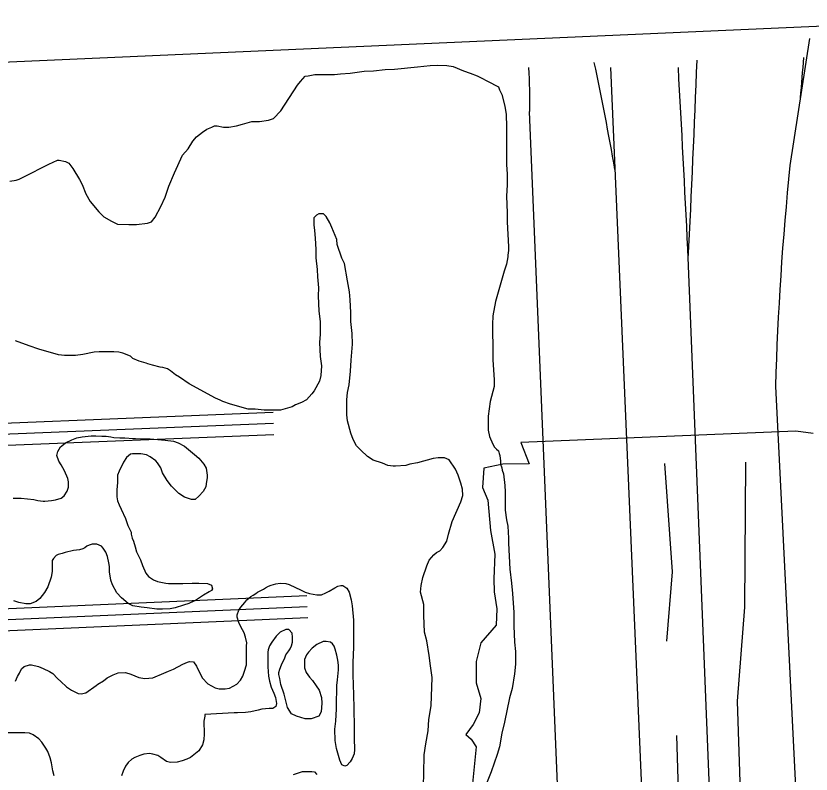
# Model space of a CAD drawing. Extents: x 3313442 to 3351311, y 721974 to 747360.
# Drawn here: x 3334934 to 3336009, y 731751 to 732776 of the extents above; entities that cross this region are included whole.
import ezdxf

# ---------------------------------------------------------------- set-up
doc = ezdxf.new("R2010")
doc.units = 0
for name, color, linetype in [('V-ROAD-CNTR', 7, 'Continuous'), ('V-SITE-VEGE', 7, 'Continuous'), ('V-TOPO-SHOR', 7, 'Continuous')]:
    doc.layers.add(name, color=color, linetype=linetype)

msp = doc.modelspace()

# ---------------------------------------------------------------- linework, layer by layer
at = {"layer": 'V-ROAD-CNTR'}
for points in [[(3330605.8, 732522.9), (3334476, 732694), (3336331.8, 732776)], [(3336006.5, 732745.3), (3335979.9, 732573.9)], [(3335737.6, 732706.2), (3335787.3, 731543.3)], [(3335677.6, 731456), (3335628.1, 732646.9)], [(3335879.3, 731529.4), (3335841.9, 732460.9)], [(3335960.3, 732275.5), (3335989.5, 731688.6)], [(3334706.5, 732217), (3335281.2, 732240.3)], [(3330854.8, 732040), (3331531.5, 732068.3), (3333867, 732168.1), (3335281.8, 732225.3)], [(3334707.8, 732187.1), (3335282.4, 732210.3)], [(3335326.8, 731992.2), (3334717.4, 731965.7)], [(3335327.4, 731977.3), (3333813.7, 731911.3), (3331665.1, 731824.3), (3330985.5, 731786.5)], [(3335328.1, 731962.3), (3334718.7, 731935.7)]]:
    msp.add_lwpolyline(points, dxfattribs=at)
for centre, radius, start, end in [((3331258.5, 731778.2), 4554, 9.9908, 11.8475), ((3315149.3, 733505.7), 20720.2, 357.07286, 357.81655), ((3332825.4, 732962.4), 3182.6, 354.6465, 355.6273), ((3334705.8, 732661.3), 922.5, 359.1072, 2.7871), ((3294255.7, 730420.4), 41636.2, 2.80905, 3.14728), ((3340164.4, 732148.6), 4206, 174.197, 178.2715)]:
    msp.add_arc(centre, radius, start, end, dxfattribs=at)
at = {"layer": 'V-SITE-VEGE'}
for points in [[(3334925.3, 732552.7), (3334933.8, 732553.9), (3334938.1, 732555.1), (3334945.4, 732558.8), (3334953.3, 732563), (3334969.1, 732570.9), (3334978.2, 732575.8), (3334989.8, 732581.2), (3334992.2, 732581.2), (3335000.8, 732579.4), (3335005, 732577), (3335010.5, 732569.6), (3335019.6, 732555), (3335023.2, 732548.3), (3335028.1, 732535.6), (3335034.2, 732525.2), (3335045.7, 732511.2), (3335052.4, 732504.5), (3335062.7, 732498.4), (3335071.2, 732494.7), (3335086.4, 732494.1), (3335096.8, 732494.1), (3335111.4, 732495.9), (3335116.9, 732497.7), (3335121.7, 732503.8), (3335129.7, 732518.4), (3335135.2, 732531.2), (3335140.6, 732545.8), (3335148, 732564), (3335158.9, 732587.7), (3335166.3, 732596.2), (3335173, 732606.6), (3335177.8, 732612.6), (3335185.8, 732618.7), (3335191.8, 732623), (3335198.5, 732625.4), (3335202.2, 732627.2), (3335205.8, 732627.2), (3335214.4, 732625.4), (3335221.7, 732625.4), (3335232, 732627.2), (3335239.9, 732629.6), (3335252.7, 732633.2), (3335263, 732633.2), (3335275.2, 732635), (3335281.9, 732637.5), (3335291.6, 732647.8), (3335314.2, 732682.4), (3335318.5, 732687.3), (3335324.6, 732694.6), (3335328.8, 732695.2), (3335337.9, 732697), (3335364.1, 732697), (3335372.6, 732697.6), (3335385.4, 732698.8), (3335404.3, 732701.2), (3335417, 732701.8), (3335432.9, 732703.6), (3335445.6, 732704.2), (3335476.7, 732707.2), (3335493.7, 732709), (3335503.4, 732709.6), (3335516.2, 732709), (3335524.7, 732707.7), (3335538.7, 732701.6), (3335547.8, 732698.6), (3335557, 732694.9), (3335576.4, 732685.2), (3335580.7, 732682.7)], [(3335580.7, 732682.7), (3335586.1, 732680.3), (3335587.3, 732676), (3335590.4, 732669.9), (3335594.6, 732654.1), (3335596.4, 732642.6), (3335597, 732626.1), (3335597, 732575), (3335597.6, 732562.2), (3335597.5, 732547.6), (3335596.9, 732532.4), (3335597.5, 732509.9), (3335597.5, 732497.8), (3335599.3, 732463.7), (3335599.3, 732458.8), (3335598.6, 732452.7), (3335598.6, 732450.3), (3335596.8, 732440.6), (3335593.7, 732430.8), (3335582.1, 732390.1), (3335578.5, 732370.6), (3335577.8, 732359.1), (3335577.8, 732344.5), (3335578.4, 732334.1), (3335578.4, 732311), (3335580.2, 732284.2), (3335580.2, 732275.1), (3335574.7, 732255), (3335572.2, 732235), (3335572.2, 732216.1), (3335574, 732207.6), (3335578.3, 732197.2), (3335580.7, 732193), (3335583.1, 732190.5), (3335586.2, 732188.1), (3335586.8, 732184.5), (3335588, 732182), (3335588.6, 732174.1), (3335588.6, 732169.9), (3335590.4, 732165), (3335591, 732161.9), (3335592.8, 732157.1), (3335594.6, 732141.3), (3335595.2, 732132.7), (3335595.2, 732107.8), (3335597, 732095), (3335598.8, 732086.5), (3335599.4, 732070.1), (3335599.4, 732063.4), (3335601.2, 732028.1), (3335603.6, 732009.2), (3335604.8, 731995.2), (3335606.6, 731969.7), (3335606.6, 731951.4), (3335607.7, 731929.5), (3335608.9, 731916.7), (3335608.9, 731899.7), (3335607.7, 731886.9), (3335604.6, 731866.9), (3335601, 731854.1), (3335594.2, 731821.3), (3335590.6, 731806.7), (3335587.5, 731787.8), (3335584.4, 731777.5), (3335575.9, 731754.4), (3335569.8, 731738.5)], [(3335493.9, 731897.4), (3335492.1, 731911.4), (3335489.1, 731931.5), (3335486.1, 731943.1), (3335484.9, 731965.6), (3335484.9, 731980.2), (3335480.7, 731997.2), (3335481.3, 732006.3), (3335483.7, 732016.7), (3335489.2, 732032.5), (3335492.3, 732040.4), (3335498.4, 732047.7), (3335502, 732050.7), (3335506.9, 732053.1), (3335510.6, 732057.4), (3335516, 732065.9), (3335518.5, 732075.6), (3335523.4, 732092.7), (3335535, 732119.4), (3335538, 732127.9), (3335537.4, 732136.5), (3335535, 732144.4), (3335531.4, 732155.3), (3335527.7, 732163.2), (3335519.2, 732176), (3335513.1, 732178.5), (3335504.6, 732178.5), (3335497.9, 732177.9), (3335476.6, 732171.8), (3335466.3, 732170), (3335460.8, 732168.2), (3335446.8, 732167.6), (3335443.8, 732167.6), (3335436.5, 732168.2), (3335429.2, 732171.3), (3335416.4, 732175.5), (3335409.1, 732180.4), (3335400, 732188.9), (3335393.9, 732195), (3335389.7, 732203.6), (3335386.6, 732212.1), (3335381.8, 732228.5), (3335381.2, 732237), (3335381.2, 732257.1), (3335381.8, 732266.8), (3335384.3, 732277.2), (3335386.1, 732296), (3335386.8, 732310.6), (3335388.6, 732332.5), (3335388, 732346.5), (3335386.2, 732363), (3335386.2, 732375.1), (3335385.6, 732392.2), (3335384.4, 732403.1), (3335382, 732417.7), (3335377.8, 732441.4), (3335374.1, 732448.7), (3335368.1, 732467), (3335367.5, 732473.7), (3335360.8, 732490.1), (3335357.8, 732496.2), (3335352.9, 732504.7), (3335349.3, 732508.4), (3335343.2, 732508.4), (3335340.1, 732506.6), (3335336.5, 732502.9), (3335336.5, 732493.8), (3335337.1, 732485.9), (3335338.3, 732475.6), (3335338.9, 732460.4), (3335338.9, 732448.8), (3335340.7, 732433), (3335341.3, 732423.2), (3335342.5, 732408.6), (3335342.4, 732397.7), (3335343, 732377), (3335344.8, 732363), (3335344.8, 732346), (3335344.2, 732334.4), (3335344.8, 732315.6), (3335346.6, 732302.8), (3335346, 732290), (3335344.1, 732282.1), (3335336.8, 732269.3), (3335333.8, 732265.1), (3335326.5, 732257.2), (3335319.8, 732253.5), (3335311.8, 732250.5), (3335307, 732247.5), (3335291.2, 732243.2), (3335269.3, 732243.2), (3335257.1, 732244.5), (3335247.4, 732244.5), (3335223.6, 732251.2), (3335213.3, 732254.9), (3335209.7, 732256.7), (3335203.6, 732259.1), (3335167.7, 732278.7), (3335154.9, 732287.8), (3335149.5, 732290.8), (3335142.8, 732296.3)], [(3335142.8, 732296.3), (3335138.5, 732298.8), (3335132.4, 732300.6), (3335128.8, 732301.2), (3335118.5, 732303.7), (3335111.8, 732305.5), (3335109.9, 732306.7), (3335100.2, 732309.2), (3335091.7, 732312.8), (3335088.7, 732315.9), (3335078.3, 732320.1), (3335072.8, 732321.4), (3335066.2, 732322), (3335046.1, 732322), (3335039.4, 732321.4), (3335024.2, 732318.4), (3335014.4, 732317.2), (3334999.2, 732317.2), (3334991.3, 732317.8), (3334964.6, 732325.7), (3334951.8, 732330), (3334932.9, 732336.7)], [(3334929.9, 732124.3), (3334940.6, 732124.3), (3334957.8, 732122.5), (3334963.5, 732121.2), (3334970.6, 732120.2), (3334972.9, 732120.2), (3334982, 732120.8), (3334987.4, 732121.8), (3334994.8, 732124.2), (3334998.8, 732127.5), (3335002.9, 732133.6), (3335004.9, 732139), (3335004.9, 732146.4), (3335003.9, 732150.8), (3334999.2, 732160.9), (3334994.9, 732169.3), (3334991.5, 732174), (3334989.1, 732181.7), (3334990.2, 732187.4), (3334993.9, 732193.5), (3334995.9, 732194.8), (3335000.6, 732198.9), (3335009.4, 732202.9), (3335016.1, 732205.6), (3335023.2, 732206.9), (3335035.6, 732208.2), (3335041.7, 732208.2), (3335049.7, 732207.9), (3335055.5, 732207.9), (3335062.2, 732207.2), (3335065.9, 732206.2), (3335074, 732205.5), (3335080.7, 732205.5), (3335092.1, 732204.8), (3335095.5, 732204.8), (3335106.3, 732204.5), (3335115, 732204.5), (3335135.2, 732202.7), (3335146.6, 732201), (3335153, 732199), (3335161.4, 732194.3), (3335167.1, 732189.9), (3335175.2, 732183.2), (3335180.9, 732178.1), (3335187.6, 732170), (3335190.7, 732164.7), (3335192.3, 732155.2), (3335192.3, 732151.9), (3335191, 732143.5), (3335190.6, 732139.4), (3335186.6, 732133), (3335180.9, 732126.7), (3335175.8, 732122.3), (3335171.1, 732122.3), (3335161.7, 732125.7), (3335153.9, 732130.4), (3335143.9, 732140.2), (3335138.2, 732147.9), (3335131.8, 732158.3), (3335129.4, 732165.1), (3335125.1, 732172.1), (3335123, 732174.5), (3335115, 732180.2), (3335110.3, 732182.6)], [(3335110.3, 732182.6), (3335102.5, 732183.9), (3335091.1, 732184), (3335088.4, 732183.6), (3335083, 732179.3), (3335079, 732172.9), (3335073.2, 732160.8), (3335070.9, 732155), (3335070.9, 732145.3), (3335070.2, 732135.5), (3335070.2, 732125.8), (3335070.8, 732120.7), (3335073.2, 732115), (3335075.9, 732109.3), (3335081.6, 732096.5), (3335084.9, 732087.1), (3335089.3, 732078), (3335089.6, 732075.6), (3335090.6, 732070.2), (3335092.6, 732066.2), (3335095, 732058.5), (3335096.7, 732051.4), (3335102, 732041), (3335104.7, 732032.9), (3335109.1, 732022.8), (3335113.1, 732018.4), (3335119.5, 732013.7), (3335125.2, 732011.3), (3335136.3, 732009.3), (3335140, 732008.9), (3335159.2, 732008.9), (3335172, 732009.2), (3335181.1, 732009.2), (3335192.8, 732008.9), (3335198.2, 732006.5), (3335199.5, 732001.8), (3335198.2, 731999.5), (3335194.8, 731997.4), (3335187.1, 731993.1), (3335176.6, 731985.7), (3335173.3, 731984.3), (3335167.2, 731981.7), (3335160.2, 731979.3), (3335149, 731976), (3335142.3, 731974.6), (3335131.9, 731974.3), (3335124.1, 731974.3), (3335111, 731975.7), (3335103, 731976.7), (3335091.9, 731978.7), (3335085.5, 731981.8), (3335076.4, 731989.2), (3335070, 731996.2), (3335064.3, 732007), (3335062, 732013.4), (3335061, 732019.1), (3335060.3, 732024.2), (3335060.3, 732031.6), (3335059.3, 732036.6), (3335057.3, 732045.4), (3335055.3, 732051.1), (3335051.6, 732056.5), (3335049.2, 732059.2), (3335043.2, 732061.9), (3335036.8, 732061.9), (3335032.7, 732060.6), (3335029.7, 732059.2), (3335027, 732057.2), (3335024.3, 732055.8), (3335019.6, 732054.2), (3335011.5, 732053.5), (3335000.1, 732050.5), (3334996, 732049.2), (3334991, 732047.8), (3334988.3, 732046.8), (3334984.6, 732042.8), (3334982.9, 732039.8), (3334982.6, 732031), (3334982.6, 732025), (3334981.2, 732017.2), (3334976.8, 732004.4), (3334972.1, 731996.7), (3334966, 731988.6), (3334961, 731984.6), (3334952.9, 731981.2), (3334947.2, 731981.3), (3334937.4, 731982.9), (3334930.7, 731985.3)], [(3334932.9, 731877), (3334935.6, 731883), (3334938.3, 731887.7), (3334941.4, 731893.4), (3334944.7, 731896.8), (3334952.1, 731898.8), (3334954.8, 731898.8), (3334964.2, 731896.4), (3334970.6, 731894.1), (3334979, 731889.7), (3334983.7, 731887), (3334990.1, 731880.6), (3334994.2, 731876.2), (3335002.2, 731869.1), (3335008.6, 731864.4), (3335018, 731860), (3335021.7, 731859.7), (3335028.1, 731861), (3335042.3, 731871.1), (3335044.6, 731872.5), (3335052, 731877.2), (3335057.1, 731881.2), (3335065.2, 731885.2), (3335071.9, 731888.2), (3335082, 731888.6), (3335089.1, 731886.2), (3335099.8, 731881.8), (3335107.9, 731880.5), (3335118.7, 731881.5), (3335133.8, 731887.5), (3335139.9, 731890.5), (3335146.9, 731893.2), (3335159.4, 731899.6), (3335165.8, 731902.3), (3335168.5, 731903.3), (3335173.9, 731902.9), (3335177.9, 731897.2), (3335185.6, 731881.4), (3335193.3, 731873.3), (3335203.1, 731867.6), (3335208.5, 731866.2), (3335216.5, 731866.2), (3335222.6, 731867.2), (3335232.4, 731872.9), (3335237.4, 731878), (3335240.4, 731883.7), (3335242.8, 731890.1), (3335245.2, 731898.8), (3335245.5, 731904.2), (3335245.2, 731909.9), (3335245.2, 731919), (3335245.5, 731924.7), (3335245.6, 731928.7), (3335244.2, 731936.1), (3335242.2, 731941.9), (3335237.5, 731950.3), (3335234.8, 731956.3), (3335232.8, 731963.1), (3335232.8, 731966.4), (3335235.2, 731972.8), (3335237.9, 731976.9), (3335242.9, 731983.3), (3335245.6, 731986.9), (3335251, 731991.3), (3335254.4, 731993), (3335258.1, 731995.3), (3335260.1, 731997), (3335265.5, 731999.7), (3335268.5, 732001.1), (3335271.2, 732003.1), (3335275.3, 732005.1), (3335278.6, 732006.4), (3335285, 732008.4), (3335290.7, 732009.1), (3335298.5, 732008.8), (3335303.2, 732007.4), (3335319.3, 731999.6), (3335324.7, 731997.3), (3335330.4, 731995.3), (3335340.5, 731993.6), (3335346.9, 731993.6), (3335352.6, 731996.2), (3335357, 731998.6), (3335364.7, 732003), (3335368.8, 732005), (3335372.8, 732006), (3335375.5, 732006), (3335381.2, 732002.6), (3335384.2, 731996.9), (3335386.9, 731986.8)], [(3335386.9, 731986.8), (3335388.3, 731978.7), (3335389.9, 731959.2), (3335390.2, 731949.1), (3335390.2, 731922.9), (3335389.2, 731902), (3335389.2, 731885.5), (3335389.8, 731858.3), (3335390.5, 731840.1), (3335391.1, 731814.2), (3335391.1, 731799.4), (3335391.4, 731784.2), (3335391.1, 731778.5), (3335388, 731772.1), (3335385.3, 731767.8), (3335380.9, 731762.7), (3335378.2, 731761.7), (3335374.2, 731763.7), (3335371.5, 731769.8), (3335367.2, 731785.6), (3335365.2, 731796.4), (3335364.8, 731811.9), (3335365.9, 731822.6), (3335366.9, 731839.4), (3335366.9, 731849.9), (3335367.3, 731864), (3335367.3, 731871.1), (3335368.3, 731878.8), (3335368.6, 731883.2), (3335369.7, 731892.3), (3335369.7, 731898.3), (3335368.7, 731905), (3335367.3, 731911.8), (3335365.3, 731920.2), (3335364, 731923.9), (3335361.6, 731927.3), (3335358.9, 731929.3), (3335353.2, 731930.3), (3335348.8, 731930.3), (3335340.4, 731926.3), (3335334, 731921.6), (3335329, 731915.9), (3335326.6, 731912.2), (3335323.9, 731906.1), (3335323.6, 731901.1), (3335323.6, 731894.7), (3335325.9, 731888.3), (3335330.6, 731882.2), (3335334.6, 731877.8), (3335339.7, 731870.4), (3335343.4, 731864.7), (3335346.7, 731854.6), (3335347.4, 731846.9), (3335346.4, 731835.4), (3335343, 731829.4), (3335332.6, 731826), (3335324.8, 731826), (3335313.1, 731829.4), (3335306.3, 731832.8), (3335300.6, 731841.2), (3335298.6, 731850), (3335296.3, 731859), (3335291.6, 731872.2), (3335290.2, 731880.2), (3335289.2, 731885.6), (3335289.2, 731888.3), (3335290.6, 731893), (3335292.6, 731898.7), (3335297.3, 731908.5), (3335298.7, 731912.5), (3335302.7, 731917.9), (3335304.4, 731920.6), (3335306.4, 731924.6), (3335307.5, 731929.3), (3335307.5, 731936.1), (3335307.1, 731941.8), (3335302.8, 731946.5), (3335298.4, 731946.8), (3335290.7, 731943.2), (3335285.6, 731937.8), (3335279.5, 731929.4), (3335276.5, 731924.7), (3335274.5, 731919.3), (3335274.1, 731915.9), (3335274.1, 731896.1), (3335275.1, 731883.6), (3335276.4, 731876.6), (3335278.5, 731868.8), (3335282.1, 731860.4), (3335284.5, 731854.7), (3335285.8, 731846.6), (3335284.8, 731842.6), (3335280.8, 731839.9), (3335276.1, 731839.9), (3335266.3, 731838.9), (3335261.3, 731837.5), (3335251.2, 731835.2), (3335244.1, 731834.5), (3335233, 731833.9), (3335228.9, 731833.9), (3335188.9, 731831.6)], [(3335484.6, 731735.6), (3335485.2, 731752), (3335485.3, 731777), (3335487.7, 731792.2), (3335490.8, 731809.8), (3335492, 731825), (3335495.1, 731843.3), (3335496.3, 731881.6), (3335493.9, 731897.4)], [(3335188.9, 731831.6), (3335188.9, 731829.6), (3335187.9, 731822.5), (3335187.5, 731817.1), (3335188.2, 731811.1), (3335188.2, 731805.7), (3335187.5, 731797.3), (3335185.8, 731790.9), (3335180.8, 731782.5), (3335176.4, 731778.8), (3335169.7, 731773.7), (3335164.6, 731771.4), (3335158.2, 731769), (3335151.5, 731767.4), (3335142.7, 731766.7), (3335137.4, 731768.1), (3335129.6, 731773.4), (3335125.6, 731776.5), (3335118.9, 731778.2), (3335114.2, 731778.8), (3335106.4, 731778.2), (3335101.4, 731776.5), (3335094.6, 731773.8), (3335090.3, 731771.5), (3335085.2, 731766.8), (3335081.8, 731762.1), (3335078.8, 731755.3), (3335076.4, 731748.6)], [(3334985.3, 731748.7), (3334983.6, 731755.5), (3334981.9, 731766.6), (3334979.9, 731773.3), (3334976.6, 731781.7), (3334973.9, 731786.4), (3334968.5, 731794.2), (3334964.8, 731798.9), (3334957.1, 731804.3), (3334952, 731806.6), (3334945.6, 731807), (3334918, 731807)], [(3335308.8, 731750.4), (3335321, 731754.7), (3335333.8, 731754.6), (3335337.4, 731754), (3335340.5, 731750.4)]]:
    msp.add_lwpolyline(points, dxfattribs=at)
at = {"layer": 'V-TOPO-SHOR'}
for points in [[(3336011.5, 732211.4), (3335987.9, 732214.7), (3335616.4, 732199.6), (3335627.3, 732170.4), (3335591.7, 732169.9), (3335566.1, 732164.8), (3335564.4, 732138.6), (3335571.5, 732121.4), (3335575.3, 732080.6), (3335581, 732048.3), (3335579.9, 732015.3), (3335580.2, 731997.5), (3335583.7, 731974.5), (3335583, 731952.5), (3335561.9, 731928.6), (3335556, 731903.4), (3335555.9, 731874.6), (3335562, 731853.2), (3335559.7, 731833.8), (3335551.6, 731818), (3335541.8, 731804.7), (3335549.2, 731798.6), (3335555.7, 731788.2), (3335550.7, 731738.4)], [(3335919.8, 732172.7), (3335918.5, 731976.9), (3335908.4, 731849.8), (3335923.4, 731399.2), (3335946.1, 730987.3), (3335947.7, 730882.3)], [(3335813.6, 731930.8), (3335821.1, 732024.5), (3335810.8, 732170.8)], [(3335859.2, 730929.1), (3335843.6, 731281.8), (3335838, 731447.9), (3335827, 731803.5)]]:
    msp.add_lwpolyline(points, dxfattribs=at)

doc.saveas('drawing.dxf')
